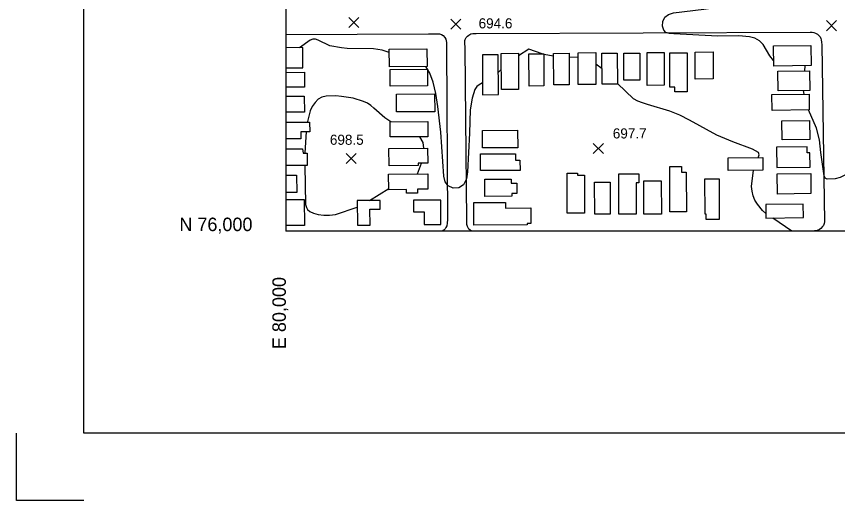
# Model space of a CAD drawing. Extents: x 79600 to 91800, y 75600 to 84400.
# Drawn here: x 79600 to 80819, y 75600 to 76319 of the extents above; entities that cross this region are included whole.
import ezdxf

# ---------------------------------------------------------------- set-up
doc = ezdxf.new("R2010")
doc.units = 0
for name, color, linetype in [('080-085$0$BLDG', 7, 'Continuous'), ('080-085$0$GRID', 7, 'Continuous'), ('080-085$0$INTER', 7, 'Continuous'), ('080-085$0$ROAD', 7, 'Continuous'), ('080-085$0$SPOTMARK', 7, 'Continuous'), ('080-085$0$SPOTS', 7, 'Continuous'), ('080-085$0$TI_BORDER', 7, 'Continuous'), ('080-085$0$TI_SHEET', 7, 'Continuous')]:
    doc.layers.add(name, color=color, linetype=linetype)

# ---------------------------------------------------------------- blocks, each defined once
blk = doc.blocks.new('080-085$0$SPOTS')
at = {"layer": '080-085$0$SPOTMARK'}
for p, q in [((-0.5, -0.5), (0.5, 0.5)), ((-0.5, 0.5), (0.5, -0.5))]:
    blk.add_line(p, q, dxfattribs=at)

msp = doc.modelspace()

# ---------------------------------------------------------------- linework, layer by layer
at = {"layer": '080-085$0$BLDG'}
for p, q in [((80000, 76235.5), (80027.6, 76235.7)), ((80027.5, 76176.6), (80000, 76176.4)), ((80016.2, 76057.2), (80000, 76057.1)), ((80027.5, 76008.5), (80000, 76008.3))]:
    msp.add_line(p, q, dxfattribs=at)
for points in [[(80000, 76242.2), (80025.3, 76242.4), (80025.1, 76272.3), (80000, 76272.2)], [(80027.6, 76235.7), (80027.7, 76213.8), (80000, 76213.6)], [(80000, 76200.1), (80027.3, 76200.2), (80027.5, 76176.6)], [(80000, 76161.6), (80035.3, 76161.8), (80035.4, 76147.6)], [(80035.4, 76147.6), (80022.4, 76147.5), (80022.4, 76137.2), (80000, 76137)], [(80000, 76122.1), (80024.5, 76122.2), (80025.9, 76115.6)], [(80025.9, 76115.6), (80031.6, 76115.7), (80031.7, 76097.4), (80000, 76097.2)], [(80000, 76083), (80016, 76083.1), (80016.2, 76057.2)], [(80000, 76046.7), (80027.2, 76046.9), (80027.5, 76008.5)]]:
    msp.add_lwpolyline(points, dxfattribs=at)
for points in [[(80153.7, 76243.9), (80153.5, 76270.1), (80209.5, 76270.5), (80209.7, 76244.3)], [(80724.3, 76244.8), (80723.9, 76275), (80779.6, 76275.7), (80780, 76245.6)], [(80291.9, 76261.5), (80292.2, 76202.5), (80315.7, 76202.6), (80315.4, 76261.6)], [(80345.3, 76263.9), (80345.6, 76210.3), (80320, 76210.2), (80319.7, 76263.7)], [(80382.8, 76263), (80383, 76215.4), (80361, 76215.3), (80360.8, 76262.9)], [(80420.5, 76263.9), (80420.7, 76217), (80397.7, 76216.9), (80397.4, 76263.8)], [(80460, 76264.9), (80460.3, 76217.6), (80434.1, 76217.4), (80433.8, 76264.8)], [(80492.1, 76264.3), (80492.4, 76218), (80469.5, 76217.9), (80469.3, 76264.2)], [(80525.5, 76264.2), (80525.7, 76224), (80502, 76223.9), (80501.8, 76264)], [(80561.5, 76265.2), (80561.7, 76216.4), (80536.6, 76216.3), (80536.4, 76265.1)], [(80595.7, 76264.5), (80596, 76206.6), (80577.4, 76206.5), (80577.4, 76213.9), (80570.3, 76213.9), (80570, 76264.4)], [(80634.4, 76266), (80634.6, 76225.8), (80607.7, 76225.7), (80607.6, 76265.8)], [(80155.1, 76215.3), (80154.9, 76240.1), (80210.1, 76240.5), (80210.3, 76215.7)], [(80730.7, 76208.1), (80730.4, 76237.3), (80777.4, 76237.9), (80777.8, 76208.7)], [(80164.4, 76176.8), (80164.2, 76203.1), (80220.8, 76203.6), (80221, 76177.2)], [(80721.8, 76179.2), (80721.5, 76202.7), (80776.8, 76203.4), (80777.1, 76179.9)], [(80155.1, 76139.7), (80155, 76162.2), (80210.6, 76162.6), (80210.8, 76140.1)], [(80736.8, 76135.5), (80736.4, 76163.8), (80777.4, 76164.4), (80777.7, 76136)], [(80344.1, 76149.6), (80344.2, 76123.7), (80292.2, 76123.5), (80292.1, 76149.4)], [(80196.4, 76100.8), (80196.4, 76097.4), (80153.3, 76097.1), (80153.1, 76122.5), (80210.4, 76123), (80210.6, 76100.9)], [(80778.1, 76116.3), (80774.1, 76116.2), (80774, 76125.1), (80728.6, 76124.5), (80729, 76094.3), (80778.4, 76094.9)], [(80340.9, 76105.2), (80347.6, 76105.2), (80347.7, 76090.2), (80288.9, 76090), (80288.8, 76114.6), (80340.8, 76114.8)], [(80656.6, 76108.8), (80708, 76109.1), (80708.1, 76090.4), (80656.7, 76090.2)], [(80433.2, 76085.9), (80433.2, 76082.9), (80443.2, 76083), (80443.5, 76026.7), (80417.9, 76026.6), (80417.6, 76085.8)], [(80587.4, 76096.1), (80587.4, 76087.6), (80594.4, 76087.6), (80594.7, 76028.5), (80570.2, 76028.4), (80569.9, 76096)], [(80729.8, 76054.9), (80729.5, 76084.8), (80779.3, 76085.5), (80779.6, 76055.6)], [(80195.6, 76062.3), (80195.6, 76056.4), (80179, 76056.3), (80178.9, 76061.7), (80152.7, 76061.5), (80152.5, 76084.7), (80210.6, 76085.1), (80210.7, 76062.4)], [(80334.4, 76071.1), (80343, 76071.1), (80343.1, 76055.6), (80335.6, 76055.6), (80335.6, 76051.8), (80295.3, 76051.6), (80295.2, 76076.9), (80334.3, 76077.1)], [(80523.9, 76085.1), (80523.9, 76071.7), (80519.9, 76071.7), (80520.1, 76025.3), (80494.5, 76025.2), (80494.2, 76085)], [(80557.3, 76074.7), (80557.5, 76025.2), (80531.5, 76025.1), (80531.3, 76074.5)], [(80643.2, 76077.5), (80643.5, 76017.1), (80624, 76017), (80623.9, 76025.2), (80622.5, 76024.9), (80622.2, 76077.4)], [(80481.4, 76072.7), (80481.6, 76025.1), (80458.5, 76025), (80458.3, 76072.6)], [(80106.3, 76008.8), (80125, 76008.9), (80124.8, 76032.6), (80139.9, 76032.8), (80139.8, 76045.6), (80105.9, 76045.3)], [(80189.5, 76028.6), (80205.5, 76028.7), (80205.6, 76009.8), (80230.3, 76010), (80230.1, 76046), (80189.4, 76045.7)], [(80326.1, 76034.2), (80363.8, 76034.3), (80363.9, 76011.3), (80358.1, 76011.3), (80358.1, 76009.3), (80279.2, 76008.9), (80279.1, 76042.3), (80326.1, 76042.5)], [(80712.4, 76039.4), (80712.7, 76019.3), (80768.5, 76020), (80768.2, 76040.2)]]:
    msp.add_lwpolyline(points, close=True, dxfattribs=at)
at = {"layer": '080-085$0$GRID'}
for p in [(80000, 80000), (85000, 76000)]:
    msp.add_line(p, (80000, 76000), dxfattribs=at)
at = {"layer": '080-085$0$INTER'}
for p, q in [((80397.5, 76259.6), (80382.8, 76262.2)), ((80433.9, 76258.4), (80420.5, 76257.6)), ((80469.4, 76240.8), (80460.1, 76248)), ((80770.4, 76237.8), (80771.1, 76245.5)), ((80319.8, 76239.7), (80315.5, 76236)), ((80769.5, 76203.3), (80768.6, 76208.6)), ((80030.2, 76147.5), (80028.2, 76116.4)), ((80195.5, 76085), (80201.6, 76100.9)), ((80028.2, 76097.4), (80029.4, 76039.3)), ((80124.4, 76045.5), (80152.7, 76063.2)), ((80751.1, 76000), (80723, 76019.4))]:
    msp.add_line(p, q, dxfattribs=at)
for points in [[(80724.2, 76253.4), (80718.5, 76260.3), (80708.6, 76277.1), (80703.4, 76282.6), (80696.5, 76286.2), (80688.5, 76288.3), (80672.7, 76289.8), (80641.2, 76289.6), (80576, 76293), (80569.4, 76293.5), (80564.3, 76295), (80561, 76298.4), (80559.3, 76304.2), (80559.8, 76311.2), (80562.7, 76317.5), (80568.2, 76321.7), (80575.7, 76324.2), (80620.7, 76329.3), (80638.6, 76331.7), (80686.2, 76341), (80729.6, 76352.1)], [(80153.5, 76265), (80143.1, 76268.4), (80129.9, 76270.7), (80091.1, 76271.2), (80082.4, 76271.8), (80065.3, 76275.1), (80047.8, 76283.6), (80043.8, 76285), (80040, 76285), (80035.9, 76283.6), (80020.2, 76271.9)], [(80380.6, 76263), (80360.5, 76269.9), (80345.4, 76260.1)], [(80292.1, 76220.2), (80287.1, 76217.3), (80283.7, 76214.4), (80280.5, 76210), (80276.5, 76197.2), (80273.5, 76179.9), (80272.8, 76145.2), (80269.7, 76087.8), (80268, 76077.4), (80263.7, 76068.9), (80256.6, 76064.4), (80248.2, 76063.9), (80241, 76067), (80236.6, 76073.2), (80234.5, 76081.4), (80229.9, 76147.1), (80225.4, 76185), (80222.6, 76204.1), (80218.8, 76221.1), (80213.9, 76234.2), (80207.8, 76244.3)], [(80701.3, 76109), (80702.5, 76113), (80701.6, 76116.5), (80693, 76121.4), (80663.4, 76132.5), (80639.7, 76142.6), (80599.1, 76164.5), (80584.9, 76171.9), (80570.2, 76177.8), (80537, 76188), (80529.6, 76190.2), (80522.7, 76192.9), (80516.1, 76196.5), (80492.4, 76219.2)], [(80859.4, 76219.3), (80853.7, 76199.8), (80846.3, 76163.7), (80840.2, 76117.3), (80837.6, 76098.1), (80834.8, 76089.6), (80830.1, 76083.1), (80823.2, 76079.4), (80815.5, 76077.7), (80803.9, 76077.3), (80800.9, 76078.6), (80799, 76082.2), (80794.5, 76116.7), (80792.2, 76135.7), (80787.6, 76153), (80776, 76179.9)], [(80156.1, 76162.2), (80146.8, 76168.3), (80130.8, 76182.4), (80126, 76186.5), (80121.2, 76189.8), (80115.5, 76192.6), (80100, 76197.1), (80082.6, 76200), (80074.3, 76200.7), (80059.7, 76200.4), (80053.6, 76198.8), (80048.1, 76195.7), (80043.3, 76190.8), (80039.2, 76184.8), (80036.1, 76178.6), (80032.2, 76162.6)], [(80204.8, 76122.9), (80203.9, 76131.7), (80199.1, 76140)], [(80712.6, 76026.3), (80707.6, 76030.8), (80700.1, 76039.9), (80696.5, 76045.9), (80693.8, 76052.4), (80692.2, 76059.2), (80691.5, 76066.2), (80694.4, 76090.4)], [(80029.4, 76039.3), (80030.5, 76035.1), (80032.2, 76032.1), (80035.5, 76029), (80041, 76026.5), (80048.2, 76024.6), (80056.4, 76023.6), (80065, 76023.7), (80073.6, 76024.8), (80106, 76035.3)]]:
    msp.add_lwpolyline(points, dxfattribs=at)
at = {"layer": '080-085$0$ROAD'}
for points in [[(80000, 76291.6), (80211.9, 76292.7), (80225.3, 76293), (80228.2, 76292.7), (80230.9, 76291.9), (80233.4, 76290.3), (80235.9, 76287.6), (80237.4, 76284.9), (80238.5, 76280), (80238.7, 76273.6), (80239.8, 76017.4), (80239.6, 76011.8), (80238.8, 76008), (80237.7, 76005.2), (80236.3, 76003.3), (80234.7, 76001.6), (80232, 76000)], [(80275.7, 76000), (80275.4, 76000.1), (80273.5, 76001.4), (80271.8, 76003), (80271.2, 76004), (80269.5, 76006.9), (80268.8, 76009.8), (80268.8, 76012.3), (80268.7, 76016.1), (80267.4, 76166.8), (80266.1, 76271.1), (80265.7, 76280.5), (80265.8, 76283), (80266.4, 76284.5), (80267.6, 76287.2), (80269.8, 76289.6), (80271.8, 76291), (80274.6, 76292.8), (80277.6, 76293.3), (80282.5, 76293.3), (80778.5, 76295.2), (80781.3, 76295.2), (80784, 76294.9), (80786.5, 76293.8), (80789.1, 76292.3), (80791.5, 76290.5), (80793.1, 76288.6), (80794.2, 76286.1), (80794.9, 76284), (80795.4, 76280.5), (80795.7, 76276.5), (80799.7, 76013.6), (80799.1, 76011.3), (80798.2, 76008.5), (80796.9, 76006.6), (80794.4, 76004), (80792.4, 76002.5), (80788.7, 76001), (80785, 76000.5), (80779.1, 76000.1), (80757.9, 76000)]]:
    msp.add_lwpolyline(points, dxfattribs=at)
at = {"layer": '080-085$0$TI_BORDER'}
msp.add_lwpolyline([(79700, 80300), (86700, 80300), (86700, 75700), (79700, 75700)], close=True, dxfattribs=at)
at = {"layer": '080-085$0$TI_SHEET'}
msp.add_lwpolyline([(79700, 75600), (79600, 75600), (79600, 75700)], dxfattribs=at)

# ---------------------------------------------------------------- block references
at = {"layer": '080-085$0$SPOTMARK', "xscale": 15, "yscale": 15}
for p in [(80100.9, 76309.7), (80252.2, 76307.1), (80810.1, 76305), (80464, 76122.5), (80096.9, 76107.8)]:
    msp.add_blockref('080-085$0$SPOTS', p, dxfattribs=at)

# ---------------------------------------------------------------- texts
at = {"layer": '080-085$0$GRID'}
msp.add_text('N 76,000', height=20, dxfattribs=at).set_placement((79841.9, 76000))
msp.add_text('E 80,000', height=20, rotation=90, dxfattribs=at).set_placement((80000, 75824.8))
at = {"layer": '080-085$0$SPOTS'}
for s, p in [('694.6', (80286.2, 76300.9)), ('697.7', (80485.4, 76137.5)), ('698.5', (80065.4, 76128.1))]:
    msp.add_text(s, height=15, dxfattribs=at).set_placement(p)

doc.saveas('drawing.dxf')
